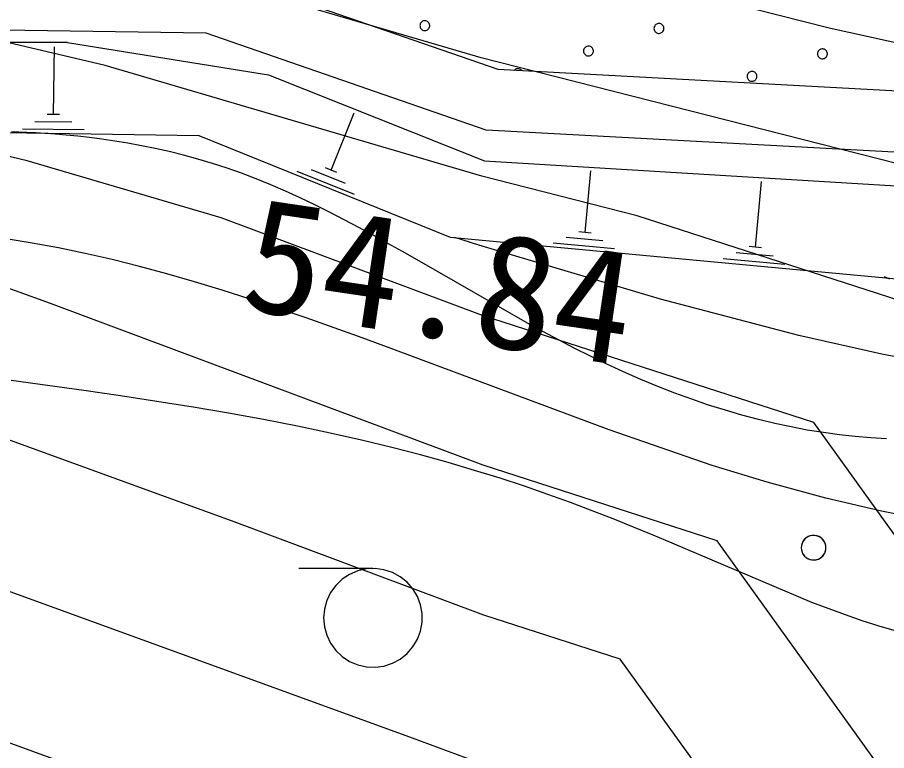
# Model space of a CAD drawing. Extents: x 42655 to 43811, y -141820 to -141156.
# Drawn here: x 43652.92 to 43661.72, y -141379.41 to -141371.99 of the extents above; entities that cross this region are included whole.
import ezdxf

# ---------------------------------------------------------------- set-up
doc = ezdxf.new("R2010")
doc.units = 0
for name, color, linetype in [('ZE_HICN', 7, 'Continuous'), ('ZE_LWCN', 7, 'Continuous'), ('地形', 7, 'Continuous')]:
    doc.layers.add(name, color=color, linetype=linetype)

msp = doc.modelspace()

# ---------------------------------------------------------------- linework, layer by layer
at = {"layer": 'ZE_HICN'}
msp.add_lwpolyline([(43685.8246, -141389.9274), (43685.2982, -141389.7466), (43683.1343, -141388.4378), (43679.6504, -141386.224), (43678.5666, -141385.5824), (43678.0308, -141385.2014), (43675.6837, -141382.9097), (43672.9299, -141382.5344), (43668.898, -141381.3983), (43667.8336, -141380.8107), (43664.9529, -141380.1312), (43662.7345, -141378.5173), (43660.9875, -141376.0894), (43657.6296, -141375.0052), (43654.9807, -141374.0159), (43653.0182, -141373.4388), (43652.5335, -141373.3249), (43651.8176, -141373.1648), (43647.4406, -141372.3353)], dxfattribs=at)
at = {"layer": 'ZE_LWCN'}
for points in [[(43685.8245, -141384.3472), (43683.1076, -141382.8163), (43681.5718, -141381.9071), (43678.9807, -141380.0645), (43678.0041, -141379.5941), (43677.477, -141379.4342), (43672.9114, -141378.6433), (43669.911, -141377.5728), (43667.8119, -141376.246), (43665.2067, -141373.9673), (43663.5255, -141372.9855), (43662.7056, -141372.4386), (43661.1423, -141372.0951), (43657.6115, -141371.1979), (43655.3858, -141370.5433), (43652.5171, -141369.8693), (43648.2802, -141368.9217), (43647.4236, -141368.7593), (43646.7107, -141368.756), (43643.1006, -141367.9097), (43642.629, -141367.5494), (43642.328, -141367.1784), (43641.4202, -141366.8202)], [(43685.8245, -141386.1656), (43683.1163, -141384.6395), (43680.57, -141383.1322), (43678.0123, -141381.3133), (43677.4433, -141380.7578), (43672.9185, -141380.1412), (43672.7515, -141380.0942), (43668.9566, -141378.7401), (43667.8203, -141378.0219), (43663.1956, -141373.9769), (43662.8702, -141373.7869), (43662.7115, -141373.681), (43662.4089, -141373.6145), (43657.6172, -141372.3968), (43654.5966, -141371.5085), (43652.5225, -141371.0212), (43649.4594, -141370.3361), (43647.4293, -141369.9513)], [(43685.8245, -141388.1142), (43683.125, -141386.4814), (43682.6972, -141386.2095), (43679.5683, -141384.3573), (43678.0215, -141383.2574), (43676.5635, -141381.8337), (43672.9242, -141381.3378), (43668.581, -141380.114), (43668.0021, -141379.9074), (43667.8287, -141379.7979), (43666.8503, -141378.9421), (43662.7222, -141375.9388), (43661.9678, -141374.8904), (43659.1975, -141373.9959), (43657.6229, -141373.5957), (43653.8074, -141372.4736), (43652.528, -141372.173), (43650.6385, -141371.7504), (43647.435, -141371.1433)], [(43685.8246, -141391.5993), (43684.2309, -141391.0518), (43683.1436, -141390.3941), (43679.6608, -141388.181), (43678.0397, -141387.0836), (43677.1088, -141386.2361), (43674.804, -141383.9856), (43672.9356, -141383.7311), (43670.2001, -141382.9602), (43667.8376, -141381.6561), (43663.0664, -141380.5306), (43662.7436, -141380.4344), (43662.4851, -141380.4562), (43662.0626, -141380.145), (43660.0071, -141377.2884), (43657.6369, -141376.523), (43653.2522, -141374.8856), (43652.5397, -141374.6269), (43652.1454, -141374.5063), (43650.1461, -141374.0389), (43647.4463, -141373.5273)], [(43685.8246, -141393.3153), (43683.201, -141392.3698), (43683.1637, -141392.357), (43683.1529, -141392.3505), (43683.1184, -141392.3286), (43678.0483, -141388.8961), (43675.1367, -141386.2455), (43673.9242, -141385.0616), (43672.9413, -141384.9277), (43671.5023, -141384.5222), (43667.8416, -141382.5014), (43663.9427, -141381.5817), (43662.7474, -141381.2255), (43661.7902, -141381.306), (43660.2257, -141380.1537), (43659.0267, -141378.4873), (43657.6441, -141378.0409), (43655.0863, -141377.0857), (43652.547, -141376.1637), (43651.1417, -141375.7338), (43647.4527, -141374.8715)], [(43685.8246, -141395.068), (43685.2209, -141394.8505), (43683.1612, -141394.079), (43682.2984, -141393.4153), (43680.5295, -141392.3825), (43678.057, -141390.7086), (43673.1645, -141386.2549), (43673.0444, -141386.1375), (43672.947, -141386.1243), (43672.8044, -141386.0841), (43667.8456, -141383.3468), (43664.8189, -141382.6328), (43662.7511, -141382.0166), (43661.0953, -141382.1558), (43658.3889, -141380.1624), (43658.0463, -141379.6863), (43657.6513, -141379.5588), (43656.9205, -141379.2859), (43652.5543, -141377.7005), (43650.1379, -141376.9613), (43647.4596, -141376.3352)], [(43685.8247, -141396.7997), (43683.1694, -141395.8052), (43681.4351, -141394.471), (43678.0655, -141392.5037), (43678.0184, -141392.4512), (43677.9602, -141392.3948), (43672.9538, -141387.5556), (43672.3417, -141386.997), (43671.5999, -141386.2623), (43667.8496, -141384.1921), (43665.6952, -141383.6839), (43662.7549, -141382.8077), (43660.4005, -141383.0056), (43657.6581, -141380.9858), (43655.1518, -141380.1778), (43652.5616, -141379.2373), (43649.1342, -141378.1889), (43647.4666, -141377.799)]]:
    msp.add_lwpolyline(points, dxfattribs=at)
at = {"layer": '地形'}
for p, q in [((43653.4266, -141372.2406), (43649.0413, -141372.2343)), ((43653.2832, -141372.9691), (43653.2938, -141372.2842)), ((43653.4266, -141372.2406), (43655.462, -141372.5675)), ((43655.462, -141372.5675), (43657.649, -141373.4401)), ((43653.3457, -141372.9701), (43653.2207, -141372.9681)), ((43656.0959, -141373.5348), (43656.3315, -141372.952)), ((43653.4695, -141373.0481), (43653.0945, -141373.0423)), ((43653.5933, -141373.1261), (43652.9684, -141373.1164)), ((43657.649, -141373.4401), (43662.2494, -141373.7198)), ((43656.3333, -141373.7814), (43655.7538, -141373.5473)), ((43656.2436, -141373.6699), (43655.8959, -141373.5293)), ((43656.1538, -141373.5583), (43656.038, -141373.5114)), ((43658.67, -141374.1641), (43658.7282, -141373.5405)), ((43660.3949, -141374.3134), (43660.457, -141373.648)), ((43658.7322, -141374.1699), (43658.6078, -141374.1583)), ((43658.8502, -141374.2508), (43658.4768, -141374.216)), ((43658.9682, -141374.3317), (43658.3459, -141374.2736)), ((43660.4571, -141374.3192), (43660.3327, -141374.3076)), ((43660.5747, -141374.4048), (43660.2013, -141374.3699)), ((43660.6922, -141374.4904), (43660.0699, -141374.4323)), ((43656.5205, -141377.5689), (43655.7705, -141377.5689))]:
    msp.add_line(p, q, dxfattribs=at)
for points in [[(43662.6479, -141372.7754), (43657.7892, -141372.5139), (43654.9404, -141371.5286), (43649.0881, -141371.442)], [(43656.9961, -141372.0696), (43656.9969, -141372.0785), (43656.9993, -141372.0872), (43657.0032, -141372.0952), (43657.0085, -141372.1025), (43657.015, -141372.1087), (43657.0225, -141372.1136), (43657.0307, -141372.1172), (43657.0394, -141372.1191), (43657.0484, -141372.1196), (43657.0573, -141372.1183), (43657.0658, -141372.1156), (43657.0737, -141372.1113), (43657.0807, -141372.1057), (43657.0866, -141372.099), (43657.0912, -141372.0913), (43657.0943, -141372.0829), (43657.0959, -141372.0741), (43657.0959, -141372.0651), (43657.0943, -141372.0563), (43657.0912, -141372.0479), (43657.0866, -141372.0402), (43657.0807, -141372.0335), (43657.0737, -141372.0279), (43657.0658, -141372.0236), (43657.0573, -141372.0209), (43657.0484, -141372.0197), (43657.0394, -141372.0201), (43657.0307, -141372.022), (43657.0225, -141372.0256), (43657.015, -141372.0305), (43657.0085, -141372.0367), (43657.0032, -141372.044), (43656.9993, -141372.052), (43656.9969, -141372.0607), (43656.9961, -141372.0696)], [(43659.3677, -141372.0978), (43659.3685, -141372.1068), (43659.3709, -141372.1154), (43659.3748, -141372.1235), (43659.38, -141372.1307), (43659.3865, -141372.1369), (43659.394, -141372.1419), (43659.4022, -141372.1454), (43659.411, -141372.1474), (43659.4199, -141372.1478), (43659.4288, -141372.1466), (43659.4373, -141372.1438), (43659.4452, -141372.1396), (43659.4522, -141372.134), (43659.4581, -141372.1272), (43659.4627, -141372.1195), (43659.4659, -141372.1111), (43659.4675, -141372.1023), (43659.4675, -141372.0934), (43659.4659, -141372.0845), (43659.4627, -141372.0761), (43659.4581, -141372.0685), (43659.4522, -141372.0617), (43659.4452, -141372.0561), (43659.4373, -141372.0519), (43659.4288, -141372.0491), (43659.4199, -141372.0479), (43659.411, -141372.0483), (43659.4022, -141372.0503), (43659.394, -141372.0538), (43659.3865, -141372.0587), (43659.38, -141372.0649), (43659.3748, -141372.0722), (43659.3709, -141372.0803), (43659.3685, -141372.0889), (43659.3677, -141372.0978)], [(43662.6146, -141373.3945), (43657.6689, -141373.1284), (43654.8318, -141372.147), (43649.0809, -141372.062)], [(43658.6534, -141372.3265), (43658.6542, -141372.3355), (43658.6566, -141372.3441), (43658.6605, -141372.3522), (43658.6657, -141372.3594), (43658.6722, -141372.3656), (43658.6797, -141372.3706), (43658.688, -141372.3741), (43658.6967, -141372.3761), (43658.7056, -141372.3765), (43658.7145, -141372.3753), (43658.7231, -141372.3725), (43658.7309, -141372.3683), (43658.738, -141372.3627), (43658.7439, -141372.3559), (43658.7484, -141372.3482), (43658.7516, -141372.3398), (43658.7532, -141372.331), (43658.7532, -141372.322), (43658.7516, -141372.3132), (43658.7484, -141372.3048), (43658.7439, -141372.2971), (43658.738, -141372.2904), (43658.7309, -141372.2848), (43658.7231, -141372.2805), (43658.7145, -141372.2778), (43658.7056, -141372.2766), (43658.6967, -141372.277), (43658.6879, -141372.279), (43658.6797, -141372.2825), (43658.6722, -141372.2874), (43658.6657, -141372.2936), (43658.6605, -141372.3009), (43658.6566, -141372.309), (43658.6542, -141372.3176), (43658.6534, -141372.3265)], [(43661.0249, -141372.3548), (43661.0257, -141372.3637), (43661.0281, -141372.3723), (43661.032, -141372.3804), (43661.0373, -141372.3877), (43661.0438, -141372.3939), (43661.0512, -141372.3988), (43661.0595, -141372.4023), (43661.0682, -141372.4043), (43661.0772, -141372.4047), (43661.0861, -141372.4035), (43661.0946, -141372.4007), (43661.1025, -141372.3965), (43661.1095, -141372.3909), (43661.1154, -141372.3842), (43661.12, -141372.3765), (43661.1231, -141372.3681), (43661.1247, -141372.3592), (43661.1247, -141372.3503), (43661.1231, -141372.3415), (43661.12, -141372.3331), (43661.1154, -141372.3254), (43661.1095, -141372.3186), (43661.1025, -141372.313), (43661.0946, -141372.3088), (43661.0861, -141372.306), (43661.0772, -141372.3048), (43661.0682, -141372.3052), (43661.0595, -141372.3072), (43661.0512, -141372.3107), (43661.0438, -141372.3157), (43661.0373, -141372.3219), (43661.032, -141372.3291), (43661.0281, -141372.3372), (43661.0257, -141372.3458), (43661.0249, -141372.3548)], [(43658.0303, -141372.5269), (43658.0245, -141372.5199), (43658.0175, -141372.514), (43658.0095, -141372.5096), (43658.0008, -141372.5066), (43657.9918, -141372.5053), (43657.9827, -141372.5056), (43657.9737, -141372.5076), (43657.9653, -141372.5112), (43657.9577, -141372.5163), (43657.9512, -141372.5227)], [(43660.3107, -141372.5834), (43660.3115, -141372.5924), (43660.3138, -141372.601), (43660.3177, -141372.6091), (43660.323, -141372.6163), (43660.3295, -141372.6225), (43660.337, -141372.6275), (43660.3452, -141372.631), (43660.3539, -141372.633), (43660.3629, -141372.6334), (43660.3718, -141372.6322), (43660.3803, -141372.6294), (43660.3882, -141372.6252), (43660.3952, -141372.6196), (43660.4011, -141372.6128), (43660.4057, -141372.6051), (43660.4089, -141372.5967), (43660.4105, -141372.5879), (43660.4105, -141372.579), (43660.4089, -141372.5701), (43660.4057, -141372.5617), (43660.4011, -141372.5541), (43660.3952, -141372.5473), (43660.3882, -141372.5417), (43660.3803, -141372.5375), (43660.3718, -141372.5347), (43660.3629, -141372.5335), (43660.3539, -141372.5339), (43660.3452, -141372.5359), (43660.337, -141372.5394), (43660.3295, -141372.5444), (43660.323, -141372.5505), (43660.3177, -141372.5578), (43660.3138, -141372.5659), (43660.3115, -141372.5745), (43660.3107, -141372.5834)], [(43649.9508, -141373.1077), (43654.7575, -141373.1822), (43657.3034, -141374.2112), (43663.4519, -141374.7853)], [(43661.725, -141376.2539), (43661.5664, -141376.2451), (43661.4067, -141376.2319), (43661.2459, -141376.2143), (43661.0841, -141376.1922), (43660.9212, -141376.1657), (43660.7572, -141376.1347), (43660.5921, -141376.0992), (43660.426, -141376.0593), (43660.2588, -141376.0149), (43660.0906, -141375.9659), (43659.9213, -141375.9125), (43659.7509, -141375.8545), (43659.5795, -141375.7919), (43659.407, -141375.7248), (43659.2335, -141375.6531), (43659.0589, -141375.5768), (43658.8833, -141375.496), (43658.5645, -141375.3388), (43658.1345, -141375.1091), (43656.9668, -141374.4412), (43656.8193, -141374.3575), (43656.6716, -141374.2747), (43656.5237, -141374.1932), (43656.3756, -141374.1132), (43656.2274, -141374.0351), (43656.0792, -141373.9591), (43655.9308, -141373.8855), (43655.7825, -141373.8147), (43655.6342, -141373.747), (43655.4859, -141373.6826), (43655.3377, -141373.6219), (43655.1897, -141373.5651), (43655.0418, -141373.5126), (43654.8941, -141373.4646), (43654.7471, -141373.4209), (43654.6012, -141373.3813), (43654.4569, -141373.3457), (43654.3146, -141373.3138), (43654.1747, -141373.2855), (43654.0378, -141373.2605), (43653.9043, -141373.2386), (43653.7747, -141373.2197), (43653.6493, -141373.2035), (43653.5288, -141373.1898), (43653.4134, -141373.1784), (43653.3037, -141373.1691), (43653.2002, -141373.1618), (43653.1033, -141373.1561), (43653.0134, -141373.152), (43652.9311, -141373.1491), (43652.8567, -141373.1474)], [(43662.206, -141377.0957), (43661.6718, -141376.9871), (43661.1082, -141376.8551), (43660.5153, -141376.6955), (43659.9569, -141376.5248), (43658.9123, -141376.1636), (43656.9763, -141375.4398), (43656.6934, -141375.3351), (43656.4099, -141375.2316), (43656.1259, -141375.1299), (43655.842, -141375.0304), (43655.5582, -141374.9336), (43655.2751, -141374.8402), (43654.9928, -141374.7505), (43654.7116, -141374.6651), (43654.4319, -141374.5845), (43654.1541, -141374.5093), (43653.8783, -141374.4399), (43653.6048, -141374.3768), (43653.3341, -141374.3206), (43653.0665, -141374.2717), (43652.8024, -141374.2297)], [(43662.2062, -141375.4998), (43661.6757, -141375.3974), (43660.8339, -141375.2065), (43659.4332, -141374.839), (43657.5933, -141374.2928), (43657.3509, -141374.2156)], [(43661.7564, -141374.6376), (43661.7023, -141374.6145)], [(43661.8257, -141378.2046), (43661.6509, -141378.1525), (43661.4779, -141378.0973), (43661.3065, -141378.0387), (43660.9666, -141377.912), (43659.5525, -141377.312), (43659.3591, -141377.2304), (43659.1599, -141377.1482), (43658.9543, -141377.0656), (43658.7416, -141376.9827), (43658.5212, -141376.8999), (43658.2925, -141376.8175), (43658.0548, -141376.7355), (43657.8076, -141376.6543), (43657.55, -141376.5741), (43657.2817, -141376.4952), (43657.0018, -141376.4177), (43656.7098, -141376.3419), (43656.405, -141376.2681), (43656.0868, -141376.1965), (43655.755, -141376.1273), (43655.4114, -141376.0606), (43655.0581, -141375.9963), (43654.6972, -141375.9346), (43654.3309, -141375.8754), (43653.9615, -141375.8188), (43653.5909, -141375.7649), (43653.2215, -141375.7135), (43652.8553, -141375.6649)], [(43660.8598, -141377.3577), (43660.8618, -141377.38), (43660.8677, -141377.4016), (43660.8774, -141377.4218), (43660.8906, -141377.4399), (43660.9068, -141377.4554), (43660.9255, -141377.4678), (43660.9461, -141377.4766), (43660.968, -141377.4815), (43660.9904, -141377.4826), (43661.0126, -141377.4795), (43661.0339, -141377.4726), (43661.0536, -141377.462), (43661.0711, -141377.448), (43661.0859, -141377.4312), (43661.0974, -141377.4119), (43661.1052, -141377.3909), (43661.1092, -141377.3689), (43661.1092, -141377.3465), (43661.1052, -141377.3244), (43661.0974, -141377.3034), (43661.0859, -141377.2842), (43661.0711, -141377.2673), (43661.0536, -141377.2534), (43661.0339, -141377.2427), (43661.0126, -141377.2358), (43660.9904, -141377.2328), (43660.968, -141377.2338), (43660.9461, -141377.2388), (43660.9255, -141377.2476), (43660.9068, -141377.26), (43660.8906, -141377.2754), (43660.8774, -141377.2936), (43660.8677, -141377.3138), (43660.8618, -141377.3354), (43660.8598, -141377.3577)], [(43661.1098, -141377.3577), (43661.1076, -141377.3347), (43661.1013, -141377.3125), (43661.091, -141377.2919), (43661.0771, -141377.2735), (43661.0601, -141377.2579), (43661.0405, -141377.2458), (43661.019, -141377.2375), (43660.9963, -141377.2332), (43660.9732, -141377.2332), (43660.9505, -141377.2375), (43660.929, -141377.2458), (43660.9094, -141377.2579), (43660.8924, -141377.2735), (43660.8785, -141377.2919), (43660.8682, -141377.3125), (43660.8619, -141377.3347), (43660.8598, -141377.3577)], [(43660.8598, -141377.3577), (43660.8619, -141377.3806), (43660.8682, -141377.4028), (43660.8785, -141377.4235), (43660.8924, -141377.4419), (43660.9094, -141377.4574), (43660.929, -141377.4696), (43660.9505, -141377.4779), (43660.9732, -141377.4821), (43660.9963, -141377.4821), (43661.019, -141377.4779), (43661.0405, -141377.4696), (43661.0601, -141377.4574), (43661.0771, -141377.4419), (43661.091, -141377.4235), (43661.1013, -141377.4028), (43661.1076, -141377.3806), (43661.1098, -141377.3577)], [(43656.0205, -141378.0689), (43656.0286, -141378.1582), (43656.0524, -141378.2446), (43656.0913, -141378.3254), (43656.144, -141378.3979), (43656.2088, -141378.4598), (43656.2836, -141378.5092), (43656.366, -141378.5444), (43656.4534, -141378.5644), (43656.543, -141378.5684), (43656.6318, -141378.5564), (43656.717, -141378.5287), (43656.796, -141378.4862), (43656.8661, -141378.4303), (43656.925, -141378.3628), (43656.971, -141378.2858), (43657.0025, -141378.2019), (43657.0185, -141378.1137), (43657.0185, -141378.0241), (43657.0025, -141377.9359), (43656.971, -141377.852), (43656.925, -141377.775), (43656.866, -141377.7075), (43656.796, -141377.6516), (43656.717, -141377.6091), (43656.6318, -141377.5814), (43656.5429, -141377.5694), (43656.4534, -141377.5734), (43656.366, -141377.5934), (43656.2836, -141377.6286), (43656.2088, -141377.678), (43656.144, -141377.7399), (43656.0913, -141377.8125), (43656.0524, -141377.8932), (43656.0286, -141377.9796), (43656.0205, -141378.0689)]]:
    msp.add_lwpolyline(points, dxfattribs=at)

# ---------------------------------------------------------------- texts
msp.add_text('54.84', height=1.16061, rotation=351.56505, dxfattribs=at).set_placement((43655.1585, -141374.9364))

doc.saveas('drawing.dxf')
